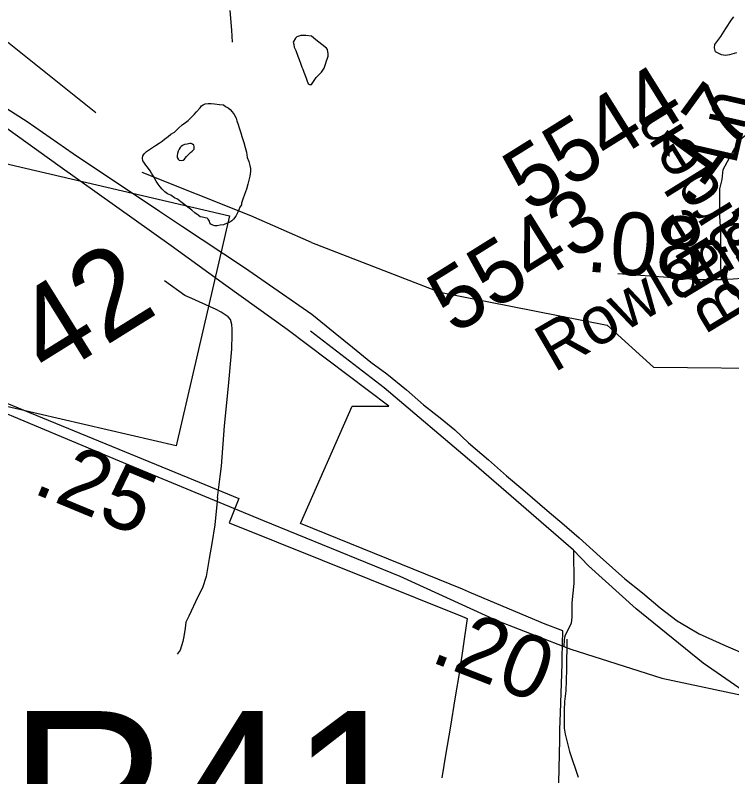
# Model space of a CAD drawing. Extents: x 2001466 to 31450019, y -30647475 to 847247.
# Drawn here: x 2073218 to 2076073, y 669730 to 672765 of the extents above; entities that cross this region are included whole.
import ezdxf

# ---------------------------------------------------------------- set-up
doc = ezdxf.new("R2010")
doc.units = 0
for name, color, linetype in [('Exist Boundary Political City Limit New', 7, 'Continuous'), ('Exist Hydrographic Misc Water Feature', 7, 'Continuous'), ('Exist Railroad Mainline', 7, 'Continuous'), ('Exist Road Non-System Type 51', 7, 'Continuous'), ('Exist Road Non-System Type 51 Label', 7, 'Continuous'), ('Exist Road Primary NC Attributed', 7, 'Continuous'), ('Exist Road Primary NC Service Mileage Hundredths English Label', 7, 'Continuous'), ('Exist Road Primary NC Shield CELL', 7, 'Continuous'), ('Exist Road Primary NC Shield Number Label', 7, 'Continuous'), ('Exist Road Primary US Structure RailRoad Number Label', 7, 'Continuous'), ('Exist Road Secondary Mileage Hundredths English Label', 7, 'Continuous'), ('Exist Road Secondary Type 51 Attributed', 7, 'Continuous'), ('Exist Road Secondary Type 51 Label', 7, 'Continuous'), ('Exist Road Secondary Type 51 Number Label', 7, 'Continuous'), ('Map Preparation Boundary City Limit Buffer Line', 7, 'Continuous')]:
    doc.layers.add(name, color=color, linetype=linetype)

msp = doc.modelspace()

# ---------------------------------------------------------------- linework, layer by layer
at = {"layer": 'Exist Boundary Political City Limit New'}
for points in [[(2074057.9, 671688), (2073839.6, 671845.4), (2073397.4, 672160.8), (2072918.8, 672504.2)], [(2075383.9, 669705.3), (2075387.9, 669877.3), (2075388.9, 669917.7), (2075390.5, 669983.8), (2075397.1, 670179.5), (2075397.8, 670204.6), (2075400.1, 670310.9), (2075330.4, 670337.5), (2075036.4, 670461.6), (2075000, 670477), (2074354.4, 670738.7), (2074560.6, 671207.5), (2074707.4, 671207.3), (2074301, 671512.7), (2074057.9, 671688)], [(2072790.1, 669305.1), (2072799.8, 670000), (2072804.2, 670150.4), (2072805, 670169.1), (2072818.9, 670540.1), (2072819.5, 670554.6), (2072821.6, 670600.2), (2072831.2, 670806.4), (2072837.6, 670925.9), (2072856.2, 671175.8), (2072865, 671352.1), (2072869.5, 671350.3), (2073161.6, 671228.6), (2073252, 671191), (2073929, 670913.2), (2074108.8, 670839.3), (2074070.4, 670742.1), (2075000, 670368.2), (2075018.8, 670360.2), (2074988.2, 670149.4), (2074971.4, 670048.1), (2074950.6, 669922.9), (2074934.2, 669824.2), (2074917.8, 669725.5)]]:
    msp.add_lwpolyline(points, dxfattribs=at)
at = {"layer": 'Exist Hydrographic Misc Water Feature'}
for points in [[(2076092.3, 672615.2), (2076064.2, 672607.3), (2076048, 672604.9), (2076032.2, 672606.9), (2076016, 672615), (2076008.2, 672619), (2076004.1, 672635), (2076005.9, 672649), (2076029.9, 672681), (2076049.8, 672712.9), (2076071.8, 672747.3), (2076081.8, 672759.1)], [(2074398.1, 672682.5), (2074376, 672684.6), (2074367.8, 672684.6), (2074355.9, 672684.4), (2074347.9, 672682.4), (2074340.1, 672678.7), (2074334.4, 672674.3), (2074326.1, 672658.5), (2074327.8, 672648.5), (2074330, 672638.5), (2074336.2, 672624.6), (2074344.4, 672602.6), (2074350.1, 672588.4), (2074356.1, 672570.4), (2074360, 672558.5), (2074364.3, 672550.5), (2074368.6, 672538.5), (2074376.4, 672518.7), (2074380.3, 672506.8), (2074386, 672492.5), (2074390.5, 672488.6), (2074398.5, 672488.6)], [(2074398.5, 672488.6), (2074416.6, 672517.5), (2074438.7, 672538.1), (2074449, 672553.9), (2074454.5, 672570.1), (2074458.6, 672584.1), (2074460.5, 672590.3), (2074464.6, 672602.3), (2074464.6, 672612), (2074462.5, 672628.1), (2074458.4, 672634), (2074440.4, 672648.1), (2074416, 672667.2), (2074398.1, 672682.5)], [(2074399.1, 671859.6), (2074910.3, 671661.3), (2075577.4, 671529.6), (2075761.3, 671361.8), (2076302.2, 671357.3), (2076735.3, 671414.2), (2077110.3, 671557.5), (2077268.2, 671567.4), (2077451.3, 671675.2), (2077609.2, 671868.8), (2077759.3, 671944.6), (2077850.4, 672044.4), (2077883.4, 672161.8), (2077894.6, 672472.3)], [(2074119.5, 672010.1), (2074113.1, 672000.1), (2074109.2, 671990.1), (2074105.5, 671980.1), (2074101.2, 671972.3), (2074097.3, 671964.3), (2074087.7, 671952), (2074081.1, 671946.1), (2074073.3, 671940), (2074063.3, 671936.2), (2074053.2, 671932.1), (2074047.5, 671930.1), (2074035.2, 671927.9), (2074023.3, 671926.1), (2074013.7, 671925.9), (2074005.4, 671928), (2073997.7, 671932), (2073993.6, 671937.9), (2073991.5, 671943.9), (2073987.4, 671952.2), (2073983.3, 671956.1), (2073975.5, 671958), (2073963.6, 671959.9), (2073955.4, 671961.9), (2073947.4, 671968), (2073933.5, 671977.8), (2073921.4, 671987.8), (2073905.2, 672000), (2073889.2, 672013.8), (2073877.3, 672021.6), (2073865, 672031.6), (2073853.3, 672037.9), (2073837.5, 672047.5), (2073825.4, 672053.8), (2073813.5, 672061.7), (2073803.3, 672071.8), (2073795.1, 672081.5), (2073787.5, 672091.6), (2073779.3, 672103.4), (2073773.1, 672115.7), (2073767.2, 672125.5), (2073761.2, 672135.4), (2073755.3, 672145.6), (2073745.2, 672159.7), (2073738.9, 672167.5), (2073731.1, 672179.2), (2073727, 672185.5), (2073725.3, 672195.5), (2073727, 672205.4), (2073731.3, 672213.3), (2073741.1, 672221.5), (2073748.9, 672227.7), (2073760.8, 672235.6), (2073777, 672245.7), (2073791, 672255.8), (2073802.9, 672263.7), (2073812.7, 672271.5), (2073826.8, 672281.6), (2073838.5, 672291.6), (2073852.7, 672299.5), (2073869.1, 672315.7), (2073882.8, 672327.8), (2073897, 672337.8), (2073906.8, 672345.7), (2073922.6, 672361.9), (2073930.6, 672369.6), (2073940.4, 672379.9), (2073954.6, 672395.6), (2073960.5, 672403.7), (2073966.5, 672408), (2073974.3, 672412.1), (2073986.6, 672413.9), (2073998.5, 672413.7), (2074012.6, 672412), (2074032.5, 672409.8), (2074048.5, 672408.2), (2074056.3, 672402.1), (2074066.3, 672396.1), (2074074.3, 672390.1), (2074082.5, 672379.9), (2074090.5, 672370.1), (2074098.5, 672354.4), (2074100.8, 672344.3), (2074106.9, 672329.9), (2074110.4, 672316.1), (2074117, 672296), (2074120.9, 672282), (2074125, 672270), (2074128.9, 672258.1), (2074134.8, 672238.1), (2074139.1, 672220), (2074142.6, 672198.4), (2074149, 672182.4), (2074152.7, 672166.5), (2074154.9, 672154.4), (2074155.1, 672148.2), (2074155.1, 672142.2), (2074152.9, 672124.2), (2074149, 672108.2), (2074145.1, 672092.2)], [(2073916.9, 672218), (2073923, 672224), (2073927.1, 672227.8), (2073931, 672231.7), (2073930.8, 672235.8), (2073931, 672241.8), (2073929.2, 672247.8), (2073924.7, 672251.7), (2073919.1, 672253.8), (2073913.2, 672253.9), (2073902.9, 672251.8), (2073892.9, 672249.7), (2073884.9, 672245.6), (2073878.7, 672241.6), (2073874.6, 672237.8), (2073870.7, 672231.9), (2073866.8, 672223.6), (2073865.2, 672213.7), (2073862.9, 672205.5), (2073862.9, 672197.8), (2073867, 672191.5), (2073870.9, 672187.6), (2073879.1, 672185.6), (2073887.1, 672187.6), (2073892.9, 672191.6), (2073894.9, 672195.8), (2073901.1, 672201.7), (2073905, 672205.6), (2073912.8, 672213.8), (2073916.9, 672218)], [(2074399.1, 671859.6), (2074157.4, 671965.4), (2073723.3, 672138.2)], [(2074145.1, 672092.2), (2074139.1, 672072.4), (2074131.1, 672050.1), (2074125.2, 672032.3), (2074119.3, 672016.2), (2074119.5, 672010.1)]]:
    msp.add_lwpolyline(points, dxfattribs=at)
at = {"layer": 'Exist Railroad Mainline'}
msp.add_lwpolyline([(2073150.3, 672414.7), (2073265, 672341.6), (2073449.2, 672213.6), (2073793.3, 671983.9), (2073881, 671925.8), (2074131.3, 671760), (2074400.2, 671574.1), (2074493.3, 671497.8), (2074561.5, 671442.3), (2074634.9, 671382.9), (2074699.1, 671335.2), (2074777.2, 671271.4), (2074845.4, 671211.6), (2074911.5, 671159.9), (2074969.7, 671112.1), (2075023.9, 671060.2), (2075103.9, 670992.4), (2075176.2, 670928.7), (2075240.3, 670875), (2075346.6, 670783.3), (2075396.8, 670741.4), (2075464.7, 670681.7), (2075549, 670606), (2075647.2, 670518.4), (2075717.5, 670462.5), (2075787.6, 670402.7), (2075855.8, 670350.9), (2075893.7, 670329.2), (2075943.9, 670299.3), (2076050, 670251.6), (2076136.2, 670213.8)], dxfattribs=at)
at = {"layer": 'Exist Road Non-System Type 51'}
msp.add_line((2074023.4, 670841.6), (2074034.7, 670926.8), dxfattribs=at)
for points in [[(2073594.3, 673730.3), (2073001.5, 672906.3), (2072993.2, 672892.5), (2072982.8, 672874.7), (2072980.7, 672866.8), (2072980.6, 672862.8), (2072980.5, 672860.8), (2072980.4, 672854.8), (2072982.2, 672842.7), (2072985.9, 672828.7), (2072991.7, 672818.5), (2073011.3, 672800.1), (2073032.9, 672781.7), (2073538.7, 672377.4)], [(2074073, 672784.6), (2074079.4, 672706.4), (2074082.4, 672658.4)], [(2074034.7, 670926.8), (2074040, 670967.2), (2074051.3, 671129), (2074068.5, 671286.7), (2074081.5, 671434.4), (2074082.7, 671492.4), (2074083.1, 671514.4), (2074081.5, 671532.4), (2074075.9, 671552.5), (2074066.1, 671562.7), (2074058.3, 671568.9), (2074038.5, 671581.3), (2074018.7, 671591.7), (2073951.4, 671623), (2073921.6, 671635.6), (2073893.9, 671648.2), (2073813, 671705.9)], [(2075442.3, 670632.9), (2075045.5, 670977), (2074688.5, 671279.6), (2074394.3, 671505.9)], [(2074023.4, 670841.6), (2074013.3, 670733.8), (2074001.7, 670660), (2073990.5, 670600.2), (2073979.1, 670528.5), (2073964.1, 670482.8), (2073945.4, 670447.2), (2073909.8, 670369.9), (2073897.4, 670346.1), (2073894.9, 670322.2), (2073890.2, 670288.3), (2073885.8, 670268.4), (2073875.1, 670234.6), (2073862.8, 670218.8)], [(2075442.3, 670632.9), (2075444, 670499.9), (2075435.9, 670423.5), (2075435.9, 670366.3), (2075433.1, 670341.7), (2075425, 670324), (2075410, 670294), (2075407.2, 670284.5), (2075405.9, 670274.9), (2075404.5, 670248.8)], [(2076157.3, 670046.2), (2075960, 670183), (2075693, 670398.4), (2075502.2, 670570.2), (2075442.3, 670632.9)], [(2075416.1, 670277.7), (2075414.5, 670157.7), (2075412.7, 670071.8), (2075406.9, 670029.7), (2075405, 669995.7), (2075405.1, 669951.7), (2075405.1, 669923.7), (2075409.2, 669899.6), (2075427.4, 669829.9), (2075461.7, 669728)]]:
    msp.add_lwpolyline(points, dxfattribs=at)
at = {"layer": 'Exist Road Primary NC Attributed'}
for points in [[(2071679.3, 671832.6), (2071718.5, 671768.7), (2071815.9, 671733.1), (2072003.2, 671664), (2072342.2, 671524.7), (2072762.8, 671353), (2073632.4, 670988.6), (2074203.7, 670752), (2074750.5, 670528.9), (2075137.6, 670353), (2075404.5, 670248.8)], [(2075404.5, 670248.8), (2075432.7, 670237.8), (2075795.3, 670122.6), (2076157.3, 670046.2), (2076372.9, 670015.8), (2076751, 669997.8), (2077772.9, 669958.2)]]:
    msp.add_lwpolyline(points, dxfattribs=at)
at = {"layer": 'Exist Road Primary NC Shield CELL'}
msp.add_lwpolyline([(2072941.5, 671261.6), (2073154.7, 672179.1), (2074072.1, 671965.9), (2073858.9, 671048.5)], close=True, dxfattribs=at)
at = {"layer": 'Exist Road Secondary Type 51 Attributed'}
for points in [[(2076032.5, 671711.2), (2076030.3, 671766.7), (2076030.3, 671902.1), (2076025.8, 671964.3), (2076025.8, 672073.1), (2076034.7, 672110.8), (2076039.1, 672150.8), (2076081.3, 672228.5), (2076116.8, 672277.3), (2076178.9, 672326.1), (2076245.5, 672359.4), (2076303.2, 672375), (2076383, 672379.4), (2076434.1, 672377.2)], [(2076032.5, 671711.2), (2076079.1, 671713.9), (2076114.3, 671717.1), (2076147.7, 671723), (2076222.2, 671738.5), (2076262.1, 671751.4), (2076326.6, 671777.3), (2076414.5, 671820.7), (2076577.4, 671906.3)], [(2075619.8, 671735.6), (2075837.2, 671720.1), (2075943.7, 671711.2), (2076032.5, 671711.2)]]:
    msp.add_lwpolyline(points, dxfattribs=at)
at = {"layer": 'Map Preparation Boundary City Limit Buffer Line'}
for points in [[(2074057.9, 671688), (2073839.6, 671845.4), (2073397.4, 672160.8), (2072918.8, 672504.2)], [(2075383.9, 669705.3), (2075387.9, 669877.3), (2075388.9, 669917.7), (2075390.5, 669983.8), (2075397.1, 670179.5), (2075397.8, 670204.6), (2075400.1, 670310.9), (2075330.4, 670337.5), (2075036.4, 670461.6), (2075000, 670477), (2074354.4, 670738.7), (2074560.6, 671207.5), (2074707.4, 671207.3), (2074301, 671512.7), (2074057.9, 671688)], [(2072790.1, 669305.1), (2072799.8, 670000), (2072804.2, 670150.4), (2072805, 670169.1), (2072818.9, 670540.1), (2072819.5, 670554.6), (2072821.6, 670600.2), (2072831.2, 670806.4), (2072837.6, 670925.9), (2072856.2, 671175.8), (2072865, 671352.1), (2072869.5, 671350.3), (2073161.6, 671228.6), (2073252, 671191), (2073929, 670913.2), (2074108.8, 670839.3), (2074070.4, 670742.1), (2075000, 670368.2), (2075018.8, 670360.2), (2074988.2, 670149.4), (2074971.4, 670048.1), (2074950.6, 669922.9), (2074934.2, 669824.2), (2074917.8, 669725.5)]]:
    msp.add_lwpolyline(points, dxfattribs=at)

# ---------------------------------------------------------------- texts
at = {"layer": 'Exist Road Non-System Type 51 Label'}
msp.add_text('Ideal', height=190, rotation=54.2682, dxfattribs=at).set_placement((2072984.6, 672666.4))
at = {"layer": 'Exist Road Primary NC Service Mileage Hundredths English Label'}
for s, rotation, p in [('.25', 337.5, (2073281, 670863.5)), ('.20', 338.677, (2074866, 670190.6))]:
    msp.add_text(s, height=250, rotation=rotation, dxfattribs=at).set_placement(p)
at = {"layer": 'Exist Road Primary NC Shield Number Label'}
msp.add_text('42', height=350, rotation=31.918, dxfattribs=at).set_placement((2073354.1, 671307.2))
at = {"layer": 'Exist Road Primary US Structure RailRoad Number Label'}
msp.add_text('R41', height=656.17, dxfattribs=at).set_placement((2073193.5, 669335.3))
at = {"layer": 'Exist Road Secondary Mileage Hundredths English Label'}
for s, rotation, p in [('.17', 53.9873, (2075897.4, 671994)), ('.08', 355.2339, (2075487.6, 671744.7))]:
    msp.add_text(s, height=250, rotation=rotation, dxfattribs=at).set_placement(p)
at = {"layer": 'Exist Road Secondary Type 51 Label'}
for s, rotation, p in [('Ln', 77.0881, (2076089.1, 672165.3)), ('Garden', 121.794, (2076264, 671699.3)), ('Rowland', 30.2255, (2075365.4, 671338.9)), ('Blue', 121.1345, (2076154.7, 671581.5))]:
    msp.add_text(s, height=190, rotation=rotation, dxfattribs=at).set_placement(p)
at = {"layer": 'Exist Road Secondary Type 51 Number Label'}
for s, p in [('5544', (2075267.7, 671975.1)), ('5543', (2074966.9, 671489.9))]:
    msp.add_text(s, height=250, rotation=31.918, dxfattribs=at).set_placement(p)

doc.saveas('drawing.dxf')
